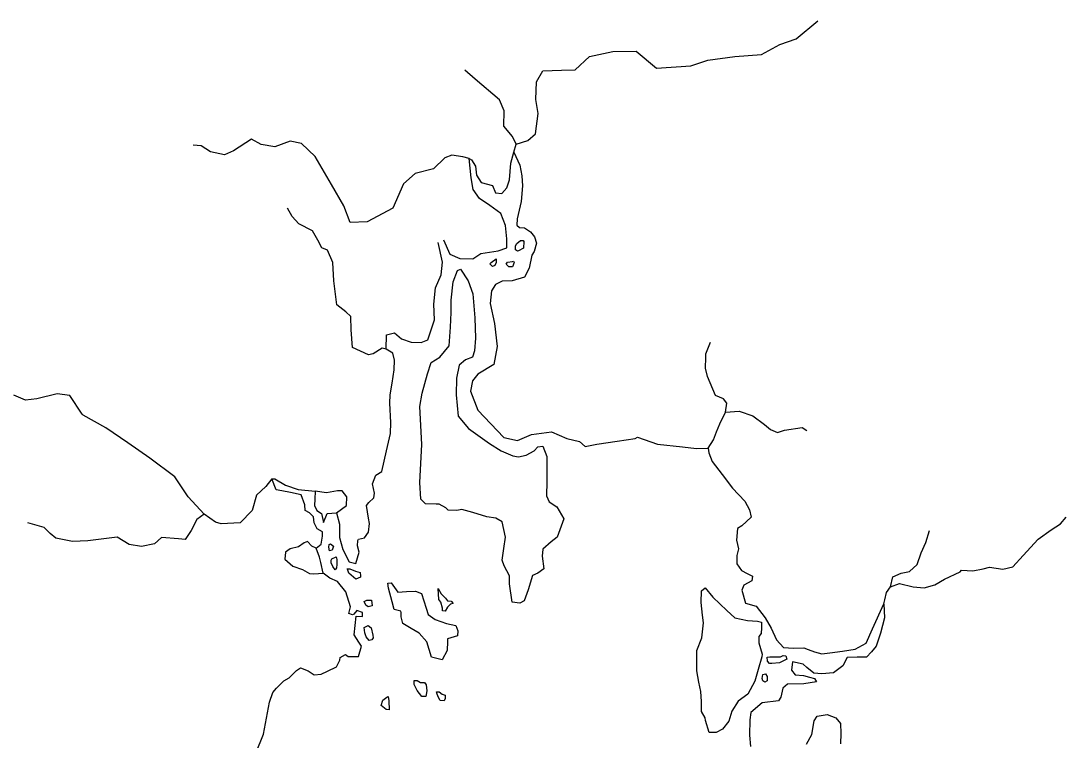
# Model space of a CAD drawing. Extents: x 662444 to 1640468, y 7452018 to 9606170.
# Drawn here: x 1173727 to 1199478, y 8587621 to 8605338 of the extents above; entities that cross this region are included whole.
import ezdxf

# ---------------------------------------------------------------- set-up
doc = ezdxf.new("R2010")
doc.units = 0
doc.layers.add('Level 1', color=7, linetype='Continuous')

msp = doc.modelspace()

# ---------------------------------------------------------------- linework, layer by layer
at = {"layer": 'Level 1'}
for points in [[(1185931, 8602301), (1186218, 8602395), (1186408, 8602557), (1186474, 8603056), (1186417, 8603402), (1186427, 8603836), (1186587, 8604110), (1187046, 8604121), (1187385, 8604135), (1187732, 8604461), (1188314, 8604580), (1188883, 8604589), (1189387, 8604176), (1190230, 8604234), (1190648, 8604368), (1191318, 8604463), (1191975, 8604514), (1192429, 8604759), (1192826, 8604894), (1193361, 8605338)], [(1185872, 8602102), (1185931, 8602301), (1185838, 8602493), (1185625, 8602743), (1185634, 8603121), (1185520, 8603390), (1184921, 8603905), (1184664, 8604123)], [(1184775, 8601951), (1184612, 8601988), (1184340, 8602028), (1184175, 8601965), (1183895, 8601694), (1183444, 8601582), (1183154, 8601322), (1182888, 8600728), (1182257, 8600387), (1181842, 8600374), (1181687, 8600779), (1181383, 8601309), (1180973, 8601997), (1180642, 8602317), (1180359, 8602379), (1179984, 8602232), (1179647, 8602296), (1179410, 8602424), (1178966, 8602134), (1178745, 8602039), (1178397, 8602114), (1178171, 8602264), (1177975, 8602280)], [(1184137, 8599941), (1184293, 8599593), (1184541, 8599486), (1184858, 8599479), (1185058, 8599607), (1185486, 8599675), (1185695, 8599748), (1185700, 8599970), (1185665, 8600294), (1185552, 8600597), (1185283, 8600793), (1185025, 8600966), (1184866, 8601181), (1184819, 8601471), (1184775, 8601951), (1184829, 8601916), (1184924, 8601758), (1184951, 8601535), (1185067, 8601354), (1185349, 8601281), (1185422, 8601101), (1185574, 8601086), (1185698, 8601228), (1185768, 8601426), (1185784, 8601626), (1185800, 8601837), (1185872, 8602102), (1186017, 8601787), (1186066, 8601519), (1186082, 8601274), (1186050, 8600885), (1186002, 8600675), (1185953, 8600465), (1185949, 8600309), (1186013, 8600252), (1186133, 8600238), (1186284, 8600145), (1186379, 8600021), (1186430, 8599864), (1186370, 8599654), (1186314, 8599566), (1186251, 8599245), (1186137, 8599025), (1185828, 8598933), (1185588, 8598927), (1185422, 8598842), (1185320, 8598689), (1185291, 8598378), (1185399, 8597886), (1185462, 8597317), (1185375, 8596874), (1184986, 8596639), (1184851, 8596475), (1184801, 8596220), (1184987, 8595749), (1185626, 8595077), (1185963, 8595002), (1186305, 8595149), (1186799, 8595215), (1187177, 8595050), (1187492, 8594976), (1187631, 8594850), (1187917, 8594910), (1188421, 8594987), (1188860, 8595054), (1188915, 8595086), (1189414, 8594907), (1190024, 8594848), (1190373, 8594806), (1190657, 8594810), (1190676, 8594698), (1190758, 8594485), (1191002, 8594167), (1191256, 8593827), (1191565, 8593508), (1191680, 8593294), (1191719, 8593115), (1191485, 8592898), (1191385, 8592834), (1191356, 8592545), (1191405, 8592333), (1191369, 8592167), (1191364, 8591966), (1191480, 8591797), (1191620, 8591727), (1191749, 8591657), (1191736, 8591546), (1191537, 8591439), (1191490, 8591318), (1191580, 8590993), (1191841, 8590920), (1192063, 8590636), (1192210, 8590377), (1192345, 8590095), (1192515, 8589902), (1192766, 8589885), (1193017, 8589890), (1193126, 8589854), (1193277, 8589794), (1193462, 8589745), (1193659, 8589774)], [(1182728, 8597249), (1182630, 8597274), (1182409, 8597135), (1182288, 8597115), (1181899, 8597291), (1181866, 8597726), (1181852, 8598060), (1181734, 8598174), (1181509, 8598347), (1181436, 8598938), (1181414, 8599383), (1181279, 8599687), (1181138, 8599746), (1181044, 8599937), (1180908, 8600163), (1180573, 8600338), (1180413, 8600520), (1180298, 8600723)], [(1182831, 8595177), (1182838, 8595444), (1182817, 8595923), (1182821, 8596123), (1182872, 8596411), (1182924, 8596744), (1182929, 8596977), (1182890, 8597156), (1182728, 8597249), (1182737, 8597605), (1182935, 8597656), (1183106, 8597507), (1183344, 8597424), (1183585, 8597418), (1183750, 8597481), (1183915, 8597977), (1183902, 8598356), (1183945, 8598766), (1184084, 8599086), (1184113, 8599397), (1184004, 8599878)], [(1185988, 8599674), (1185966, 8599664), (1185912, 8599698), (1185915, 8599798), (1185949, 8599853), (1186038, 8599929), (1186104, 8599927), (1186114, 8599905), (1186110, 8599738), (1185988, 8599674)], [(1185437, 8599476), (1185435, 8599387), (1185400, 8599310), (1185345, 8599289), (1185281, 8599357), (1185315, 8599390), (1185437, 8599476)], [(1185840, 8599411), (1185862, 8599421), (1185883, 8599387), (1185837, 8599277), (1185749, 8599279), (1185685, 8599348), (1185719, 8599391), (1185840, 8599411)], [(1183609, 8596171), (1183741, 8596646), (1183835, 8596922), (1184046, 8597051), (1184282, 8597334), (1184315, 8597790), (1184324, 8598157), (1184331, 8598457), (1184375, 8598912), (1184480, 8599188), (1184557, 8599219), (1184747, 8598936), (1184859, 8598611), (1184910, 8598020), (1184931, 8597519), (1184902, 8597208), (1184854, 8597053), (1184678, 8596991), (1184522, 8596861), (1184460, 8596540), (1184450, 8596129), (1184503, 8595604), (1184757, 8595298), (1185273, 8594929), (1185563, 8594744), (1185845, 8594626), (1185986, 8594601), (1186173, 8594641), (1186372, 8594747), (1186462, 8594845), (1186583, 8594864), (1186686, 8594606), (1186685, 8594128), (1186682, 8593994), (1186673, 8593638), (1186746, 8593492), (1186929, 8593365), (1187107, 8593071), (1186943, 8592619), (1186788, 8592501), (1186587, 8592327), (1186571, 8592150), (1186608, 8591837), (1186463, 8591730), (1186331, 8591677), (1186224, 8591324), (1186130, 8591048), (1186019, 8590995), (1185834, 8591022), (1185768, 8591468), (1185762, 8591669), (1185637, 8591917), (1185586, 8592051), (1185626, 8592340), (1185665, 8592617), (1185587, 8592997), (1185425, 8593090), (1185207, 8593117), (1184860, 8593226), (1184589, 8593299), (1184468, 8593280), (1184250, 8593285), (1184197, 8593342), (1184035, 8593435), (1183959, 8593437), (1183697, 8593443), (1183579, 8593557), (1183556, 8593969), (1183601, 8594903), (1183558, 8595839), (1183609, 8596171)], [(1191083, 8595701), (1191121, 8595923), (1191036, 8596025), (1190842, 8596107), (1190646, 8596580), (1190596, 8596781), (1190602, 8597048), (1190604, 8597137), (1190721, 8597423)], [(1179909, 8594057), (1179763, 8593872), (1179528, 8593655), (1179421, 8593279), (1179129, 8592974), (1178659, 8592952), (1178518, 8592989), (1178239, 8593185), (1177845, 8593617), (1177518, 8594103), (1176906, 8594563), (1176358, 8594943), (1175820, 8595312), (1175260, 8595625), (1175239, 8595648), (1174933, 8596112), (1174617, 8596152), (1174122, 8596031), (1173837, 8595993), (1173556, 8596122)], [(1190657, 8594810), (1190793, 8595018), (1190864, 8595217), (1190945, 8595415), (1191083, 8595701), (1191423, 8595726), (1191758, 8595607), (1192048, 8595399), (1192198, 8595273), (1192371, 8595202), (1192537, 8595254), (1192975, 8595321), (1193094, 8595251)], [(1179518, 8587303), (1179703, 8587765), (1179853, 8588552), (1179936, 8588794), (1180026, 8588903), (1180205, 8589077), (1180338, 8589152), (1180517, 8589337), (1180617, 8589401), (1180801, 8589330), (1180951, 8589226), (1181126, 8589244), (1181281, 8589318), (1181502, 8589424), (1181582, 8589589), (1181595, 8589656), (1181728, 8589730), (1181792, 8589684), (1182043, 8589678), (1182115, 8589932), (1182052, 8590034), (1181936, 8590215), (1181991, 8590670), (1182144, 8590666), (1182146, 8590766), (1182005, 8590814), (1181927, 8590727), (1181893, 8590705), (1181807, 8590741), (1181844, 8590907), (1181732, 8591277), (1181531, 8591526), (1181336, 8591609), (1181175, 8591735), (1181116, 8591992), (1181086, 8592126), (1181004, 8592351), (1181127, 8592448), (1181154, 8592648), (1181156, 8592748), (1181027, 8592829), (1180954, 8592975), (1180936, 8593120), (1180840, 8593223), (1180732, 8593281), (1180724, 8593415), (1180632, 8593662), (1180371, 8593723), (1180153, 8593762), (1180012, 8593788), (1179909, 8594057), (1179986, 8594055), (1180244, 8593904), (1180558, 8593797), (1180973, 8593754), (1180968, 8593553), (1180964, 8593398), (1181016, 8593274), (1181134, 8593204), (1181183, 8592981), (1181276, 8593201), (1181506, 8593218), (1181576, 8592938), (1181579, 8592615), (1181659, 8592313), (1181816, 8592009), (1181979, 8591972), (1182062, 8592248), (1182022, 8592404), (1182025, 8592538), (1182048, 8592571), (1182190, 8592601), (1182292, 8592743), (1182319, 8592953), (1182289, 8593088), (1182242, 8593400), (1182299, 8593477), (1182422, 8593585), (1182435, 8593707), (1182386, 8593931), (1182468, 8594151), (1182623, 8594237), (1182734, 8594746), (1182831, 8595177)], [(1181506, 8593218), (1181751, 8593401), (1181756, 8593612), (1181639, 8593760), (1181530, 8593762), (1181256, 8593713), (1180973, 8593754)], [(1178239, 8593185), (1178061, 8593056), (1177923, 8592781), (1177776, 8592562), (1177612, 8592577), (1177187, 8592609), (1177020, 8592458), (1176701, 8592387), (1176397, 8592439), (1176095, 8592624), (1175372, 8592530), (1175000, 8592517), (1174587, 8592594), (1174448, 8592708), (1174298, 8592856), (1173897, 8592977)], [(1194989, 8590976), (1195013, 8591076), (1195050, 8591253), (1195152, 8591395), (1195373, 8591479), (1195709, 8591393), (1195982, 8591375), (1196246, 8591446), (1196479, 8591585), (1196866, 8591765), (1196900, 8591809), (1197184, 8591790), (1197436, 8591840), (1197590, 8591881), (1197917, 8591828), (1198169, 8591889), (1198417, 8592172), (1198787, 8592574), (1199110, 8592800), (1199343, 8592950), (1199478, 8593114)], [(1195152, 8591395), (1195213, 8591639), (1195412, 8591734), (1195620, 8591773), (1195810, 8591947), (1195905, 8592234), (1196020, 8592487), (1196115, 8592785)], [(1181004, 8592351), (1180896, 8592398), (1180790, 8592512), (1180702, 8592481), (1180568, 8592384), (1180359, 8592333), (1180248, 8592247), (1180233, 8592080), (1180426, 8591909), (1180664, 8591825), (1180836, 8591721), (1180946, 8591718), (1181175, 8591735)], [(1181396, 8592297), (1181331, 8592287), (1181311, 8592377), (1181323, 8592443), (1181357, 8592454), (1181432, 8592396), (1181396, 8592297)], [(1181511, 8592072), (1181508, 8591949), (1181506, 8591861), (1181472, 8591817), (1181409, 8591896), (1181367, 8591986), (1181369, 8592053), (1181391, 8592086), (1181491, 8592139), (1181511, 8592072)], [(1181809, 8591731), (1181778, 8591809), (1181768, 8591843), (1181833, 8591842), (1181974, 8591782), (1182082, 8591747), (1182091, 8591668), (1182091, 8591635), (1181980, 8591582), (1181809, 8591731)], [(1183338, 8590370), (1183134, 8590497), (1183094, 8590654), (1183097, 8590765), (1183086, 8590799), (1182923, 8590836), (1182873, 8591027), (1182783, 8591362), (1182764, 8591485), (1182852, 8591494), (1183010, 8591268), (1183229, 8591285), (1183448, 8591291), (1183599, 8591232), (1183711, 8590873), (1183762, 8590716), (1183934, 8590589), (1184215, 8590493), (1184443, 8590443), (1184495, 8590309), (1184481, 8590187), (1184239, 8590115), (1184237, 8590048), (1184232, 8589825), (1184106, 8589595), (1183846, 8589668), (1183724, 8590038), (1183543, 8590254), (1183338, 8590370)], [(1184187, 8591117), (1184240, 8591049), (1184327, 8591047), (1184380, 8590990), (1184314, 8590969), (1184236, 8590893), (1184179, 8590795), (1184114, 8590807), (1184115, 8590874), (1184075, 8591020), (1184022, 8591088), (1184007, 8591355), (1184080, 8591220), (1184187, 8591117)], [(1191117, 8590815), (1191320, 8590632), (1191625, 8590569), (1191875, 8590552), (1191973, 8590527), (1191970, 8590383), (1191966, 8590249), (1191910, 8590173), (1191906, 8590017), (1191987, 8589737), (1191985, 8589670), (1191890, 8589361), (1191806, 8589074), (1191635, 8588755), (1191401, 8588583), (1191242, 8588331), (1191171, 8588088), (1191013, 8587891), (1190858, 8587806), (1190683, 8587810), (1190592, 8588102), (1190583, 8588169), (1190499, 8588327), (1190494, 8588572), (1190478, 8588817), (1190429, 8589052), (1190381, 8589331), (1190383, 8589832), (1190500, 8590140), (1190541, 8590507), (1190524, 8590696), (1190488, 8591009), (1190495, 8591298), (1190584, 8591373), (1190775, 8591146), (1191117, 8590815)], [(1182252, 8591064), (1182361, 8591072), (1182379, 8590927), (1182281, 8590907), (1182227, 8590942), (1182185, 8591032), (1182252, 8591064)], [(1193659, 8589774), (1193966, 8589811), (1194284, 8589859), (1194550, 8590008), (1194712, 8590360), (1194989, 8590976), (1195002, 8590631), (1194906, 8590255), (1194799, 8589935), (1194687, 8589793), (1194563, 8589663), (1194334, 8589668), (1194082, 8589652), (1193979, 8589454), (1193745, 8589282), (1193461, 8589256), (1193264, 8589272), (1193093, 8589409), (1192997, 8589490), (1192736, 8589552), (1192709, 8589341), (1192804, 8589227), (1193012, 8589211), (1193153, 8589174), (1193283, 8589138), (1193325, 8589059), (1193018, 8589011), (1192613, 8588998), (1192501, 8588901), (1192452, 8588680), (1192396, 8588592), (1191990, 8588535), (1191711, 8588297), (1191685, 8588120), (1191676, 8587742), (1191701, 8587463)], [(1182280, 8590440), (1182355, 8590383), (1182395, 8590204), (1182404, 8590137), (1182370, 8590093), (1182304, 8590072), (1182230, 8590163), (1182200, 8590264), (1182181, 8590398), (1182280, 8590440)], [(1192444, 8589670), (1192510, 8589702), (1192576, 8589700), (1192595, 8589611), (1192418, 8589526), (1192232, 8589508), (1192167, 8589510), (1192124, 8589567), (1192116, 8589667), (1192182, 8589676), (1192444, 8589670)], [(1192112, 8589077), (1192057, 8589045), (1192003, 8589080), (1191994, 8589136), (1192007, 8589236), (1192073, 8589256), (1192115, 8589189), (1192112, 8589077)], [(1183414, 8588989), (1183417, 8589089), (1183493, 8589087), (1183568, 8589040), (1183667, 8589038), (1183709, 8588981), (1183727, 8588836), (1183702, 8588692), (1183604, 8588695), (1183487, 8588842), (1183414, 8588989)], [(1184008, 8588685), (1183977, 8588775), (1183967, 8588808), (1184032, 8588807), (1184107, 8588749), (1184183, 8588725), (1184181, 8588647), (1184158, 8588592), (1184060, 8588595), (1184008, 8588685)], [(1182640, 8588607), (1182740, 8588682), (1182773, 8588693), (1182793, 8588592), (1182798, 8588369), (1182722, 8588371), (1182604, 8588474), (1182640, 8588607)], [(1193079, 8587518), (1193216, 8587759), (1193268, 8588092), (1193348, 8588212), (1193589, 8588251), (1193806, 8588168), (1193922, 8588031), (1193927, 8587786), (1193921, 8587531)]]:
    msp.add_lwpolyline(points, dxfattribs=at)

doc.saveas('drawing.dxf')
